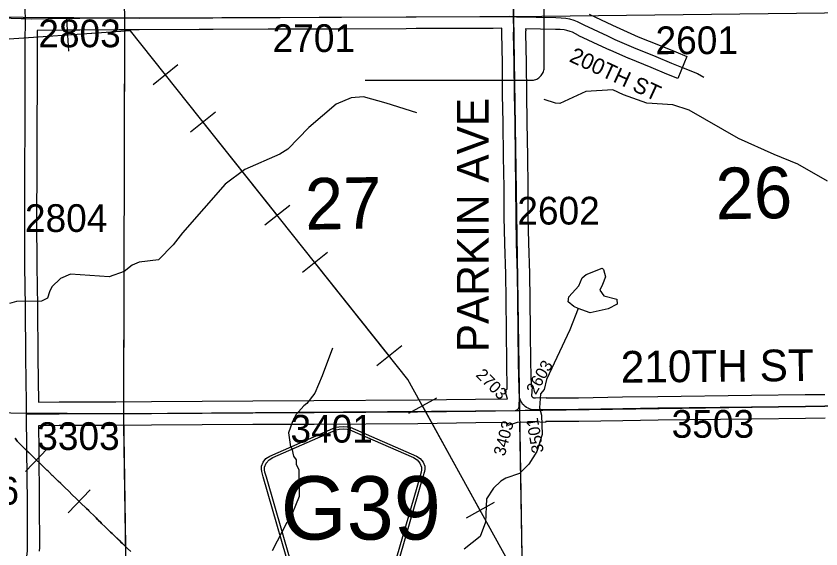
# Model space of a CAD drawing. Extents: x 23.6 to 68.7, y -63 to -29.
# Drawn here: x 47.336 to 49.369, y -44.911 to -43.566 of the extents above; entities that cross this region are included whole.
import ezdxf

# ---------------------------------------------------------------- set-up
doc = ezdxf.new("R2010")
doc.units = 0
for name, color, linetype in [('tdCoDirctArrow', 7, 'Continuous'), ('tdCoHydroRiver', 7, 'Continuous'), ('tdCoPipe', 7, 'Continuous'), ('tdCoSecRdNmbr', 7, 'Continuous'), ('tdCoSecRdTxt', 7, 'Continuous'), ('tdCoSecRteBand', 7, 'Continuous'), ('tdCoSecRteCL', 7, 'Continuous'), ('tdCoSectLine', 7, 'Continuous'), ('tdCoSectLinePart', 7, 'Continuous'), ('tdCoSectNmbr', 7, 'Continuous'), ('tdCoShieldCoRte', 7, 'Continuous'), ('tdCoSurfAsphalt', 7, 'Continuous'), ('tdCoSurfGravel', 7, 'Continuous'), ('tdCoSurfLNO', 7, 'Continuous')]:
    doc.layers.add(name, color=color, linetype=linetype)

msp = doc.modelspace()

# ---------------------------------------------------------------- linework, layer by layer
at = {"layer": 'tdCoDirctArrow'}
msp.add_lwpolyline([(48.2177, -43.728), (48.6371, -43.7283), (48.6407, -43.7281), (48.6429, -43.7277), (48.6457, -43.7271), (48.6485, -43.7262), (48.6512, -43.725), (48.6538, -43.7236), (48.6562, -43.722), (48.6585, -43.7202), (48.6606, -43.7182), (48.6626, -43.716), (48.6643, -43.7137), (48.6658, -43.7112), (48.6671, -43.7086), (48.6682, -43.7058), (48.669, -43.703), (48.6696, -43.7002), (48.6699, -43.6973), (48.6699, -43.6943), (48.6708, -43.3085)], dxfattribs=at)
at = {"layer": 'tdCoHydroRiver'}
for points in [[(49.3856, -43.9833), (49.3109, -43.9399), (49.2507, -43.9153), (49.1603, -43.8753), (49.0364, -43.804), (48.9952, -43.7903), (48.9288, -43.7862), (48.8702, -43.7648), (48.8432, -43.7525), (48.7754, -43.7564), (48.7094, -43.7871), (48.6984, -43.7856), (48.6699, -43.7765)], [(48.3482, -43.81), (48.2706, -43.7856), (48.2136, -43.7704), (48.1821, -43.7723), (48.1443, -43.7885), (48.0755, -43.8477), (48.0225, -43.9019), (48.0021, -43.9148), (47.9141, -43.9536), (47.864, -43.9905), (47.7564, -44.1132), (47.7331, -44.1435), (47.6956, -44.1818), (47.6467, -44.187), (47.6295, -44.1951), (47.6091, -44.2111), (47.5714, -44.2242), (47.4734, -44.2174), (47.4483, -44.2287), (47.4264, -44.2494), (47.4202, -44.2621), (47.4157, -44.278), (47.4, -44.286), (47.3369, -44.2867), (47.3195, -44.2917)], [(48.7561, -44.3043), (48.745, -44.2997), (48.7307, -44.2872), (48.7321, -44.2746), (48.7571, -44.2475), (48.7663, -44.2269), (48.7757, -44.2189), (48.8166, -44.2026), (48.8198, -44.2058), (48.8247, -44.2246), (48.817, -44.2437), (48.8109, -44.2579), (48.8205, -44.272), (48.8537, -44.2811), (48.8539, -44.2938), (48.8319, -44.3051), (48.7862, -44.315), (48.7561, -44.3043)], [(48.7561, -44.3043), (48.7346, -44.3582), (48.676, -44.4836), (48.67, -44.5089), (48.6606, -44.52), (48.6579, -44.5548), (48.6628, -44.5737), (48.6649, -44.6226), (48.6512, -44.6654), (48.631, -44.6972), (48.6076, -44.7211), (48.573, -44.7325), (48.5604, -44.7406), (48.5417, -44.7581), (48.5246, -44.7852), (48.5221, -44.8436), (48.5083, -44.88), (48.4879, -44.8961), (48.4676, -44.9121)], [(48.1353, -44.4043), (48.1092, -44.474), (48.0908, -44.5184), (48.0705, -44.5439), (48.0627, -44.5503), (48.0424, -44.5726), (48.0347, -44.5901), (48.024, -44.6186), (48.0291, -44.6533), (48.0323, -44.658), (48.0372, -44.6768), (48.0437, -44.6862), (48.0438, -44.6973), (48.0503, -44.7114), (48.051, -44.7793), (48.0248, -44.8427), (48.0201, -44.8444), (47.983, -44.9158)]]:
    msp.add_lwpolyline(points, dxfattribs=at)
at = {"layer": 'tdCoPipe'}
for p, q in [((47.4635, -43.5741), (47.469, -43.6545)), ((47.7451, -43.6896), (47.6821, -43.7398)), ((47.8399, -43.8086), (47.7768, -43.8589)), ((48.0276, -44.0443), (47.9647, -44.0944)), ((48.1225, -44.1633), (48.0594, -44.2135)), ((48.3102, -44.3989), (48.2472, -44.4491)), ((48.3981, -44.5307), (48.3275, -44.5697)), ((47.36, -44.7159), (47.4155, -44.658)), ((47.4676, -44.8202), (47.5233, -44.7625)), ((48.5436, -44.7946), (48.4731, -44.8335))]:
    msp.add_line(p, q, dxfattribs=at)
for points in [[(49.235, -45.8846), (49.2228, -45.5859), (48.631, -45.0365), (48.3259, -44.4833), (47.6249, -43.6035), (47.2564, -43.6286), (47.2295, -42.7899), (46.7033, -42.0686), (46.5285, -41.5156), (46.0057, -40.6253), (45.6344, -39.9382), (45.306, -39.6932), (44.5987, -37.745), (44.3979, -37.3292), (44.3085, -36.8596)], [(47.7135, -43.7147), (47.6249, -43.6035), (47.4662, -43.6143)], [(47.9961, -44.0694), (47.8083, -43.8338)], [(48.2787, -44.4241), (48.0909, -44.1884)], [(48.5083, -44.8141), (48.3628, -44.5502)], [(47.6262, -44.9182), (47.6178, -44.9103), (47.6153, -44.9079), (47.6111, -44.9039), (47.6046, -44.8976), (47.6018, -44.8949), (47.5988, -44.8921), (47.5937, -44.8872), (47.5844, -44.8781), (47.5829, -44.8768), (47.5786, -44.8726), (47.5749, -44.869), (47.5734, -44.8675), (47.5707, -44.8648), (47.5629, -44.8573), (47.5611, -44.8556), (47.5521, -44.8468), (47.5502, -44.8449), (47.5437, -44.8384), (47.5422, -44.837), (47.5381, -44.8328), (47.5334, -44.8282), (47.5315, -44.8264), (47.5243, -44.8194), (47.5209, -44.8162), (47.5196, -44.8148), (47.514, -44.8094), (47.5113, -44.8068), (47.5017, -44.7974), (47.5005, -44.7963), (47.4897, -44.7859), (47.4869, -44.7831), (47.479, -44.7755), (47.4683, -44.7651), (47.46, -44.757), (47.4505, -44.7478), (47.4491, -44.7465), (47.4426, -44.7403), (47.4384, -44.7362), (47.4341, -44.7319), (47.4296, -44.7276), (47.4276, -44.7257), (47.4205, -44.7187), (47.4169, -44.7152), (47.4141, -44.7126), (47.4062, -44.7049), (47.4048, -44.7036), (47.4037, -44.7026), (47.3959, -44.6949), (47.3878, -44.6871), (47.3851, -44.6844), (47.3748, -44.6745), (47.3642, -44.6642), (47.3534, -44.6538), (47.3428, -44.6435), (47.3392, -44.6397), (47.334, -44.6316)], [(47.334, -44.6316), (47.3392, -44.6396), (47.3428, -44.6434), (47.3535, -44.6538), (47.3642, -44.6641), (47.3749, -44.6745), (47.3851, -44.6844), (47.3878, -44.6869)], [(47.4955, -44.7913), (47.5006, -44.7963), (47.5017, -44.7974), (47.5113, -44.8067), (47.5141, -44.8093), (47.5196, -44.8148), (47.521, -44.8161), (47.5243, -44.8194), (47.5316, -44.8264), (47.5335, -44.8282), (47.5381, -44.8328), (47.5422, -44.8369), (47.5437, -44.8384), (47.5502, -44.8449), (47.5522, -44.8468), (47.5611, -44.8555), (47.5629, -44.8572), (47.5707, -44.8648), (47.5734, -44.8674), (47.5749, -44.8689), (47.5786, -44.8725), (47.583, -44.8768), (47.5845, -44.8781), (47.5937, -44.8871), (47.5988, -44.892), (47.6019, -44.8949), (47.6047, -44.8975), (47.6111, -44.9038), (47.6154, -44.9079), (47.6178, -44.9103), (47.6262, -44.9181)]]:
    msp.add_lwpolyline(points, dxfattribs=at)
at = {"layer": 'tdCoSecRteBand'}
for points in [[(48.7838, -43.5617), (48.8424, -43.5891), (48.8606, -43.5975), (48.9075, -43.6182), (48.9628, -43.6407), (49.0026, -43.6568), (49.0304, -43.668), (49.0079, -43.7237), (48.9801, -43.7124), (48.9403, -43.6963), (48.9403, -43.6963), (48.9402, -43.6963), (48.8845, -43.6736), (48.8841, -43.6734), (48.8838, -43.6733), (48.8362, -43.6524), (48.836, -43.6523), (48.8358, -43.6522), (48.8172, -43.6436), (48.8171, -43.6436), (48.817, -43.6435), (48.7577, -43.6157), (48.757, -43.6154), (48.7563, -43.6151), (48.7413, -43.6071), (48.7356, -43.605), (48.7269, -43.6026), (48.7206, -43.6012), (48.7104, -43.6004), (48.6982, -43.5997), (48.6231, -43.5984), (48.6232, -43.6027), (48.6232, -43.6037), (48.6231, -43.6046), (48.6229, -43.6095), (48.6243, -43.6843), (48.6243, -43.6844), (48.6243, -43.6845), (48.6251, -43.7635), (48.6265, -43.8344), (48.6265, -43.8345), (48.6265, -43.8346), (48.6276, -43.9209), (48.6276, -43.9209), (48.6276, -43.9209), (48.6286, -43.9982), (48.6286, -43.9983), (48.6286, -43.9984), (48.6289, -44.0728), (48.6304, -44.1383), (48.6329, -44.2161), (48.6329, -44.2164), (48.6329, -44.2166), (48.6337, -44.2813), (48.6337, -44.2813), (48.6337, -44.2814), (48.6343, -44.3615), (48.6355, -44.4409), (48.6367, -44.5014), (48.6392, -44.5015), (48.6382, -44.5255), (48.6384, -44.5259), (48.639, -44.5267), (48.6397, -44.5275), (48.6405, -44.5282), (48.6413, -44.5288), (48.6422, -44.5293), (48.6432, -44.5297), (48.6442, -44.53), (48.6452, -44.5302), (48.6463, -44.5303), (48.6475, -44.5302), (48.6479, -44.5302), (48.6479, -44.5302), (48.6748, -44.5293), (48.6748, -44.53), (48.7565, -44.5296), (48.8677, -44.5276), (48.8677, -44.5276), (48.8678, -44.5276), (48.9567, -44.5264), (48.9568, -44.5264), (48.9568, -44.5264), (49.1933, -44.5235), (49.1933, -44.5235), (49.1933, -44.5235), (49.3293, -44.5219), (49.3786, -44.5212)], [(47.3927, -44.5405), (47.445, -44.54), (47.4451, -44.54), (47.4452, -44.54), (47.5882, -44.5397), (47.6781, -44.5391), (47.6781, -44.5391), (47.6781, -44.5391), (47.934, -44.5376), (47.934, -44.5376), (47.9341, -44.5376), (48.0885, -44.537), (48.35, -44.5352), (48.4967, -44.5332), (48.4967, -44.5332), (48.4967, -44.5332), (48.5772, -44.5322), (48.5705, -44.5103), (48.5768, -44.5084), (48.5755, -44.442), (48.5755, -44.442), (48.5755, -44.4419), (48.5744, -44.3623), (48.5744, -44.3622), (48.5744, -44.3621), (48.5737, -44.282), (48.5729, -44.2177), (48.5704, -44.1401), (48.5704, -44.1399), (48.5704, -44.1398), (48.5689, -44.0738), (48.5689, -44.0736), (48.5689, -44.0733), (48.5686, -43.9988), (48.5676, -43.9217), (48.5665, -43.8354), (48.5651, -43.7645), (48.5651, -43.7644), (48.5651, -43.7642), (48.5643, -43.6853), (48.5628, -43.6096), (48.5628, -43.6086), (48.5629, -43.6075), (48.5631, -43.6024), (48.5631, -43.597), (48.5415, -43.5974), (48.5412, -43.5974), (48.5409, -43.5974), (48.5076, -43.5972), (48.3469, -43.5977), (48.3218, -43.5982), (48.3216, -43.5982), (48.3214, -43.5982), (48.1583, -43.5988), (48.1583, -43.5988), (48.1583, -43.5988), (48.1139, -43.599), (48.1139, -43.599), (48.1138, -43.599), (48.0031, -43.5993), (47.9725, -43.5995), (47.9725, -43.5995), (47.9725, -43.5995), (47.8336, -43.6002), (47.7987, -43.6003), (47.7987, -43.6003), (47.7987, -43.6003), (47.6473, -43.601), (47.6472, -43.601), (47.6471, -43.601), (47.5953, -43.6008), (47.4975, -43.6018), (47.4973, -43.6018), (47.4971, -43.6018), (47.4566, -43.6016), (47.3897, -43.6027), (47.3892, -43.6257), (47.3894, -43.7336), (47.3894, -43.7336), (47.3894, -43.7337), (47.3889, -43.8477), (47.3889, -43.8477), (47.3889, -43.8477), (47.3883, -43.9483), (47.3879, -44.0786), (47.3887, -44.1972), (47.3902, -44.2987), (47.3902, -44.2988), (47.3902, -44.2989), (47.3912, -44.4279), (47.3927, -44.5405)], [(49.3795, -44.5812), (49.3301, -44.5819), (49.3301, -44.5819), (49.33, -44.5819), (49.194, -44.5835), (48.9575, -44.5864), (48.8686, -44.5876), (48.7574, -44.5895), (48.7572, -44.5895), (48.757, -44.5895), (48.6738, -44.5901), (48.6737, -44.5923), (48.6453, -44.5903), (48.6274, -44.5909), (48.6274, -44.5916), (48.602, -44.5919), (48.5779, -44.5998), (48.5755, -44.5927), (48.5681, -44.5929), (48.5681, -44.5923), (48.4975, -44.5932), (48.3508, -44.5952), (48.3507, -44.5952), (48.3506, -44.5952), (48.0889, -44.597), (48.0888, -44.597), (48.0888, -44.597), (47.9343, -44.5976), (47.6785, -44.5991), (47.5886, -44.5997), (47.5885, -44.5997), (47.5884, -44.5997), (47.4454, -44.6), (47.3932, -44.6005), (47.3937, -44.6608), (47.3937, -44.6608), (47.3937, -44.6608), (47.3947, -44.794), (47.3947, -44.794), (47.3947, -44.7941), (47.395, -44.9067), (47.395, -44.9072), (47.395, -44.9078), (47.3947, -44.9167)]]:
    msp.add_lwpolyline(points, dxfattribs=at)
at = {"layer": 'tdCoSecRteCL'}
msp.add_line((48.5971, -44.5619), (48.6458, -44.5603), dxfattribs=at)
for points in [[(47.3598, -43.5725), (47.3594, -43.5518), (47.3592, -43.5166), (47.3574, -43.4089), (47.3566, -43.2841), (47.3548, -43.1607), (47.3537, -43.0507), (47.3517, -42.9377), (47.3497, -42.8369), (47.3477, -42.7255), (47.3463, -42.6288), (47.3451, -42.5506), (47.344, -42.4332), (47.342, -42.3067), (47.3405, -42.2042), (47.3387, -42.0991), (47.3382, -42.0784)], [(48.5928, -43.5675), (48.5925, -43.5356)], [(45.9114, -43.5956), (46.0469, -43.5937), (46.1302, -43.5909), (46.1705, -43.5889), (46.2649, -43.5823), (46.3055, -43.58), (46.3303, -43.5792), (46.3615, -43.5784), (46.4299, -43.5799), (46.5065, -43.5833), (46.5577, -43.5858), (46.6129, -43.5868), (46.7214, -43.5838), (46.8131, -43.5789), (46.9004, -43.5757), (46.9905, -43.5715), (47.0484, -43.5687), (47.0981, -43.5672), (47.1936, -43.5684), (47.2105, -43.569), (47.2988, -43.5708), (47.3491, -43.5721), (47.3598, -43.5725)], [(47.3629, -44.5712), (47.3627, -44.5423), (47.3612, -44.4282), (47.3602, -44.2992), (47.3587, -44.1976), (47.3579, -44.0787), (47.3583, -43.9482), (47.3589, -43.8475), (47.3594, -43.7336), (47.3592, -43.6254), (47.3601, -43.5832), (47.3598, -43.5725)], [(47.3598, -43.5725), (47.3761, -43.573), (47.4565, -43.5716), (47.4972, -43.5718), (47.5952, -43.5708), (47.6472, -43.571), (47.7986, -43.5703), (47.8334, -43.5702), (47.9724, -43.5695), (48.0029, -43.5693), (48.1138, -43.569), (48.1581, -43.5688), (48.3212, -43.5682), (48.3465, -43.5677), (48.5077, -43.5672), (48.541, -43.5674), (48.5812, -43.5667), (48.5928, -43.5675)], [(48.608, -44.5302), (48.6068, -44.5085), (48.6055, -44.4414), (48.6044, -44.3619), (48.6037, -44.2816), (48.6029, -44.217), (48.6004, -44.1391), (48.5989, -44.0732), (48.5986, -43.9985), (48.5976, -43.9213), (48.5965, -43.835), (48.5951, -43.7639), (48.5943, -43.6849), (48.5928, -43.6091), (48.5932, -43.603), (48.5928, -43.5675)], [(48.5928, -43.5675), (48.6004, -43.568), (48.6994, -43.5697), (48.7125, -43.5705), (48.725, -43.5715), (48.734, -43.5734), (48.7449, -43.5764), (48.7536, -43.5797), (48.7704, -43.5886), (48.8297, -43.6164), (48.8483, -43.6249), (48.8958, -43.6458), (48.9516, -43.6685), (48.9913, -43.6846)], [(48.5971, -44.5619), (48.5993, -44.5612), (48.6013, -44.5601), (48.6031, -44.5587), (48.6047, -44.5569), (48.6059, -44.5549), (48.6067, -44.5527), (48.6071, -44.5504), (48.608, -44.5302)], [(48.6458, -44.5603), (48.6415, -44.56), (48.6372, -44.5592), (48.6331, -44.558), (48.6291, -44.5563), (48.6253, -44.5542), (48.6218, -44.5517), (48.6185, -44.5488), (48.6156, -44.5456), (48.6131, -44.5421), (48.6109, -44.5383), (48.6092, -44.5344), (48.608, -44.5302)], [(49.6139, -45.0503), (49.6124, -44.9175), (49.6095, -44.7419), (49.6074, -44.6035), (49.6061, -44.5784), (49.6051, -44.5728), (49.6027, -44.5659), (49.5983, -44.5596), (49.592, -44.555), (49.5839, -44.5507), (49.5731, -44.5486), (49.5428, -44.5487), (49.3791, -44.5512), (49.3297, -44.5519), (49.1936, -44.5535), (48.9572, -44.5564), (48.8682, -44.5576), (48.7568, -44.5595), (48.6485, -44.5602), (48.6458, -44.5603)], [(47.3375, -44.9987), (47.3426, -44.9923), (47.3468, -44.9844), (47.3505, -44.9762), (47.3538, -44.968), (47.3567, -44.9595), (47.3591, -44.9509), (47.3612, -44.9422), (47.3628, -44.9335), (47.364, -44.9246), (47.3647, -44.9157), (47.365, -44.9068), (47.3647, -44.7942), (47.3637, -44.661), (47.3629, -44.5712)], [(47.3629, -44.5712), (47.3742, -44.5707), (47.4453, -44.57), (47.5884, -44.5697), (47.6783, -44.5691), (47.9342, -44.5676), (48.0887, -44.567), (48.3504, -44.5652), (48.4971, -44.5632), (48.5971, -44.5619)]]:
    msp.add_lwpolyline(points, dxfattribs=at)
at = {"layer": 'tdCoSectLine'}
for points in [[(47.5853, -42.5726), (47.6103, -43.5709)], [(48.5708, -42.5713), (48.5925, -43.5675)], [(48.5925, -43.5675), (49.5925, -43.5551)], [(46.6062, -43.5866), (47.0977, -43.5672), (47.6103, -43.5709)], [(47.6103, -43.5709), (47.6073, -44.5696)], [(47.6103, -43.5709), (48.5925, -43.5675)], [(48.5925, -43.5675), (48.6075, -44.5616)], [(48.6075, -44.5616), (49.606, -44.5477)], [(46.6109, -44.564), (47.6073, -44.5696)], [(47.6073, -44.5696), (48.6075, -44.5616)], [(47.6073, -44.5696), (47.6229, -45.5728), (47.6229, -45.5808)], [(48.6075, -44.5616), (48.6233, -45.5598)]]:
    msp.add_lwpolyline(points, dxfattribs=at)
at = {"layer": 'tdCoSectLinePart'}
for points in [[(47.6102, -43.6007), (47.6074, -44.5396)], [(48.608, -44.5915), (48.615, -45.0317)], [(47.6078, -44.5993), (47.6146, -45.0391)]]:
    msp.add_lwpolyline(points, dxfattribs=at)
at = {"layer": 'tdCoShieldCoRte'}
for points in [[(48.0423, -45.012), (47.9604, -44.7291), (47.9565, -44.716), (47.9558, -44.7101), (47.9558, -44.7023), (47.96, -44.692), (47.9673, -44.6835), (47.9768, -44.6768), (48.1441, -44.6044), (48.1516, -44.6028), (48.1621, -44.6019), (48.1725, -44.6028), (48.18, -44.6044), (48.3473, -44.6768), (48.3569, -44.6835), (48.3641, -44.692), (48.3684, -44.7023), (48.3684, -44.7101), (48.3676, -44.716), (48.3638, -44.7291), (48.2818, -45.012)], [(48.0482, -45.0057), (47.9684, -44.7304), (47.9647, -44.7178), (47.964, -44.7121), (47.964, -44.7046), (47.9681, -44.6947), (47.9751, -44.6866), (47.9843, -44.6802), (48.1448, -44.6107), (48.1521, -44.6092), (48.1621, -44.6083), (48.1721, -44.6092), (48.1793, -44.6107), (48.3399, -44.6802), (48.3491, -44.6866), (48.356, -44.6947), (48.3601, -44.7046), (48.3601, -44.7121), (48.3594, -44.7178), (48.3557, -44.7304), (48.276, -45.0057)]]:
    msp.add_lwpolyline(points, close=True, dxfattribs=at)
at = {"layer": 'tdCoSurfAsphalt'}
msp.add_lwpolyline([(47.3647, -44.9157), (47.365, -44.9068), (47.3647, -44.7942), (47.3637, -44.661), (47.3629, -44.5712), (47.3627, -44.5423), (47.3612, -44.4282), (47.3602, -44.2992), (47.3587, -44.1976), (47.3579, -44.0787), (47.3583, -43.9482), (47.3589, -43.8475), (47.3594, -43.7336), (47.3592, -43.6254), (47.3601, -43.5832), (47.3598, -43.5725), (47.3594, -43.5518)], dxfattribs=at)
at = {"layer": 'tdCoSurfGravel'}
msp.add_line((48.608, -44.5302), (48.608, -44.5302), dxfattribs=at)
for points in [[(48.5928, -43.5675), (48.5925, -43.5356)], [(45.9114, -43.5956), (46.0469, -43.5937), (46.1302, -43.5909), (46.1705, -43.5889), (46.2649, -43.5823), (46.3055, -43.58), (46.3303, -43.5792), (46.3615, -43.5784), (46.4299, -43.5799), (46.5065, -43.5833), (46.5577, -43.5858), (46.6129, -43.5868), (46.7214, -43.5838), (46.8131, -43.5789), (46.9004, -43.5757), (46.9905, -43.5715), (47.0484, -43.5687), (47.0981, -43.5672), (47.1936, -43.5684), (47.2105, -43.569), (47.2988, -43.5708), (47.3491, -43.5721), (47.3598, -43.5725)], [(47.3598, -43.5725), (47.3761, -43.573), (47.4565, -43.5716), (47.4972, -43.5718), (47.5952, -43.5708), (47.6472, -43.571), (47.7986, -43.5703), (47.8334, -43.5702), (47.9724, -43.5695), (48.0029, -43.5693), (48.1138, -43.569), (48.1581, -43.5688), (48.3212, -43.5682), (48.3465, -43.5677), (48.5077, -43.5672), (48.541, -43.5674), (48.5812, -43.5667), (48.5928, -43.5675)], [(48.608, -44.5302), (48.6068, -44.5085), (48.6055, -44.4414), (48.6044, -44.3619), (48.6037, -44.2816), (48.6029, -44.217), (48.6004, -44.1391), (48.5989, -44.0732), (48.5986, -43.9985), (48.5976, -43.9213), (48.5965, -43.835), (48.5951, -43.7639), (48.5943, -43.6849), (48.5928, -43.6091), (48.5932, -43.603), (48.5928, -43.5675)], [(48.5928, -43.5675), (48.6004, -43.568), (48.6994, -43.5697), (48.7125, -43.5705), (48.725, -43.5715), (48.734, -43.5734), (48.7449, -43.5764), (48.7536, -43.5797), (48.7704, -43.5886), (48.8297, -43.6164), (48.8483, -43.6249), (48.8958, -43.6458), (48.9516, -43.6685), (48.9913, -43.6846)], [(48.5971, -44.5619), (48.5993, -44.5612), (48.6013, -44.5601), (48.6031, -44.5587), (48.6047, -44.5569), (48.6059, -44.5549), (48.6067, -44.5527), (48.6071, -44.5504), (48.608, -44.5302)], [(48.6458, -44.5603), (48.6415, -44.56), (48.6372, -44.5592), (48.6331, -44.558), (48.6291, -44.5563), (48.6253, -44.5542), (48.6218, -44.5517), (48.6185, -44.5488), (48.6156, -44.5456), (48.6131, -44.5421), (48.6109, -44.5383), (48.6092, -44.5344), (48.608, -44.5302)], [(48.6458, -44.5603), (48.6485, -44.5602), (48.7568, -44.5595), (48.8682, -44.5576), (48.9572, -44.5564), (49.1936, -44.5535), (49.3297, -44.5519), (49.3791, -44.5512), (49.5428, -44.5487), (49.5731, -44.5486), (49.5839, -44.5507), (49.592, -44.555), (49.5983, -44.5596)], [(47.3629, -44.5712), (47.3742, -44.5707), (47.4453, -44.57), (47.5884, -44.5697), (47.6783, -44.5691), (47.9342, -44.5676), (48.0887, -44.567), (48.3504, -44.5652), (48.4971, -44.5632), (48.5971, -44.5619), (48.6458, -44.5603)]]:
    msp.add_lwpolyline(points, dxfattribs=at)
at = {"layer": 'tdCoSurfLNO'}
for p, q in [((48.9913, -43.6846), (49.0208, -43.6964)), ((49.0208, -43.6964), (49.0573, -43.7115)), ((49.0573, -43.7115), (49.0732, -43.7204))]:
    msp.add_line(p, q, dxfattribs=at)

# ---------------------------------------------------------------- texts
at = {"layer": 'tdCoSecRdNmbr'}
for s, height, rotation, p in [('2803', 0.07, 0.0369, (47.3924, -43.6449)), ('2701', 0.07, 0.0373, (47.9841, -43.6569)), ('2601', 0.07, 0.038, (48.9512, -43.6623)), ('2602', 0.07, 0.0378, (48.6021, -44.0925)), ('2804', 0.07, 0.0368, (47.3586, -44.1112)), ('2603', 0.03, 60.0359, (48.6485, -44.5237)), ('2703', 0.03, 315.0369, (48.4956, -44.474)), ('3401', 0.07, 0.0373, (48.0292, -44.6431)), ('3503', 0.07, 0.038, (48.9919, -44.6308)), ('3303', 0.07, 0.0369, (47.3897, -44.6616)), ('3403', 0.03, 75.0356, (48.5703, -44.6787)), ('3501', 0.03, 100.0359, (48.6692, -44.6664)), ('3306', 0.07, 0.0367, (47.1353, -44.7997))]:
    msp.add_text(s, height=height, rotation=rotation, dxfattribs=at).set_placement(p)
at = {"layer": 'tdCoSecRdTxt'}
for s, height, rotation, p in [('200TH ST', 0.04, 335.254, (48.7308, -43.6798)), ('PARKIN AVE', 0.08, 90, (48.5297, -44.4148)), ('210TH ST', 0.08, 0.5341, (48.8636, -44.4918))]:
    msp.add_text(s, height=height, rotation=rotation, dxfattribs=at).set_placement(p)
at = {"layer": 'tdCoSectNmbr'}
for s, rotation, p in [('26', 1.0381, (49.1039, -44.0794)), ('27', 1.0373, (48.067, -44.1056))]:
    msp.add_text(s, height=0.13, rotation=rotation, dxfattribs=at).set_placement(p)
at = {"layer": 'tdCoShieldCoRte'}
msp.add_text('G39', height=0.16, dxfattribs=at).set_placement((48.0047, -44.8878))

doc.saveas('drawing.dxf')
